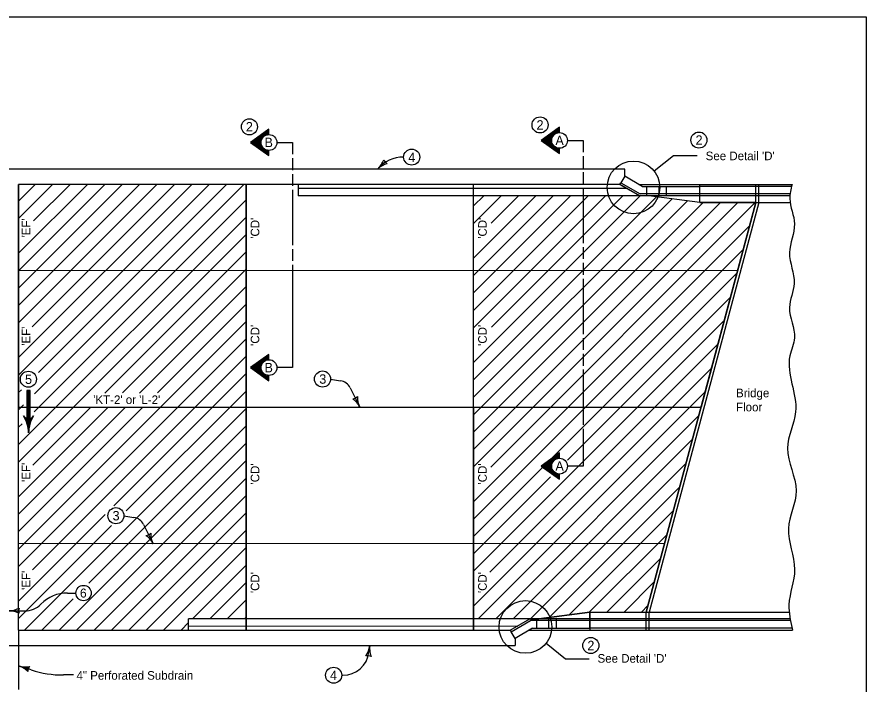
# Model space of a CAD drawing. Extents: x 5546 to 81668, y 3174 to 15999.
# Drawn here: x 22411 to 24068, y 8643 to 9944 of the extents above; entities that cross this region are included whole.
import ezdxf

# ---------------------------------------------------------------- set-up
doc = ezdxf.new("R2010")
doc.units = 0
for name, color, linetype in [('Annotation', 7, 'Continuous'), ('Level 61', 7, 'Continuous'), ('PS_BOLT', 7, 'Continuous'), ('PS_DIM', 7, 'Continuous'), ('Table Border', 7, 'Continuous')]:
    doc.layers.add(name, color=color, linetype=linetype)

msp = doc.modelspace()

# ---------------------------------------------------------------- linework, layer by layer
for p, q in [((23596.7, 9647.3), (22164.9, 9647.3)), ((23596.7, 9633.4), (23596.7, 9647.3)), ((23923.4, 8750.8), (23924.3, 8747.8)), ((21950.3, 8717.8), (23382.5, 8717.9)), ((23382.5, 8731.8), (23382.5, 8717.9))]:
    msp.add_line(p, q)
msp.add_spline([(23923.2, 9617.3), (23918.8, 9589.6), (23927.9, 9540.5), (23918.1, 9484.3), (23927.3, 9424.1), (23918.1, 9377), (23927.9, 9318.2), (23918.8, 9282.9), (23930.1, 9173.6), (23914.2, 9102.7), (23931.1, 9019.9), (23916.2, 8946), (23928.1, 8866.2), (23917.1, 8797.3), (23923.4, 8750.8)], degree=3)
at = {"layer": 'Annotation'}
for p, q in [((23596.7, 9633.4), (23589.3, 9620.5)), ((23630.8, 9613.6), (23596.7, 9633.4)), ((23587.4, 9617.3), (23589.3, 9620.5)), ((23587.4, 9617.3), (23625.9, 9595.1)), ((23589.3, 9620.5), (23626.9, 9598.8)), ((23624.4, 9617.3), (23742.9, 9617.3)), ((23639.3, 9613.6), (23639.3, 9595.1)), ((23662.9, 9613.6), (23662.9, 9595.1)), ((23677.7, 9613.6), (23677.7, 9595.1)), ((23742.9, 9617.3), (23923.2, 9617.3)), ((23742.9, 9582.2), (23742.9, 9617.3)), ((23922.1, 9613.6), (23742.9, 9613.6)), ((23852.7, 9582.2), (23852.7, 9617.3)), ((23852.7, 9582.2), (23852.7, 9617.3)), ((23858.2, 9582.2), (23858.2, 9617.3)), ((23742.9, 9595.1), (23625.9, 9595.1)), ((23742.9, 9598.8), (23626.9, 9598.8)), ((23742.9, 9582.2), (23643.4, 9595.1)), ((23919.5, 9598.8), (23742.9, 9598.8)), ((23919.2, 9595.1), (23742.9, 9595.1)), ((23852.7, 9582.2), (23638.6, 8783)), ((23852.7, 9582.2), (23638.6, 8783)), ((23742.9, 9582.2), (23919, 9582.2)), ((23528.7, 8783), (23429.3, 8770)), ((23528.7, 8783), (23918, 8783)), ((23528.7, 8783), (23528.7, 8747.8)), ((23528.7, 8751.5), (23528.7, 8783)), ((23638.6, 8747.8), (23638.6, 8783)), ((23638.6, 8747.8), (23638.6, 8783)), ((23644.1, 8747.8), (23644.1, 8783)), ((23373.3, 8747.9), (23411.7, 8770)), ((23375.1, 8744.6), (23412.7, 8766.3)), ((23528.7, 8770), (23411.7, 8770)), ((23528.7, 8766.3), (23412.7, 8766.3)), ((23425.1, 8751.5), (23425.1, 8770)), ((23448.7, 8751.5), (23448.7, 8770)), ((23463.5, 8751.5), (23463.5, 8770)), ((23919.5, 8770), (23528.7, 8770)), ((23920, 8766.3), (23528.7, 8766.3)), ((23416.7, 8751.5), (23382.5, 8731.8)), ((23923.2, 8751.5), (23528.7, 8751.5)), ((23373.3, 8747.9), (23375.1, 8744.6)), ((23382.5, 8731.8), (23375.1, 8744.6)), ((23410.3, 8747.8), (23528.7, 8747.8)), ((23528.7, 8747.8), (23924.3, 8747.8))]:
    msp.add_line(p, q, dxfattribs=at)
for points in [[(23630.8, 9613.6), (23742.9, 9613.6), (23742.9, 9613.6), (23742.9, 9613.6)], [(23416.7, 8751.5), (23528.7, 8751.5), (23528.7, 8751.5), (23528.7, 8751.5)]]:
    msp.add_lwpolyline(points, dxfattribs=at)
at = {"layer": 'Level 61'}
msp.add_lwpolyline([(20932.5, 9944), (24067.5, 9944), (24067.5, 7924), (20932.5, 7924)], close=True, dxfattribs=at)
at = {"layer": 'PS_BOLT'}
for p, q in [((23654, 9643.6), (23692.1, 9673.7)), ((23692.1, 9673.7), (23738, 9673.7)), ((22948.6, 9460.3), (22948.6, 9260)), ((23022.7, 9237.7), (23042.2, 9234.4)), ((23061, 9220.4), (23079.6, 9182.6)), ((22619.3, 8971.1), (22638.8, 8967.8)), ((22657.6, 8953.8), (22676.3, 8916)), ((22509.2, 8820.2), (22525.5, 8820.2)), ((22394.6, 8785.6), (22425.9, 8785.6)), ((23097.5, 8704.8), (23099.1, 8717.9)), ((23443.1, 8722.1), (23481.1, 8691.9)), ((23481.1, 8691.9), (23527.1, 8691.9)), ((22521, 8660.3), (22501.3, 8660.3))]:
    msp.add_line(p, q, dxfattribs=at)
for points in [[(22917.7, 9699.2), (22948.6, 9699.2), (22948.6, 9676.1)], [(23485, 9703.1), (23515.8, 9703.1), (23515.8, 9680)], [(22948.6, 9668.4), (22948.6, 9645.3)], [(23515.8, 9672.3), (23515.8, 9649.2)], [(22948.6, 9637.6), (22948.6, 9614.4)], [(23515.8, 9641.5), (23515.8, 9618.3)], [(23515.8, 9610.6), (23515.8, 9502.7)], [(22948.6, 9606.7), (22948.6, 9498.8)], [(23515.8, 9495), (23515.8, 9471.9)], [(22948.6, 9491.1), (22948.6, 9468)], [(23515.8, 9464.2), (23515.8, 9441)], [(23515.8, 9433.3), (23515.8, 9325.4)], [(23515.8, 9317.7), (23515.8, 9294.5)], [(23515.8, 9286.8), (23515.8, 9263.7)], [(22948.6, 9271.5), (22948.6, 9260), (22917.7, 9260)], [(23515.8, 9256), (23515.8, 9148.1)], [(23515.8, 9140.3), (23515.8, 9117.2)], [(23515.8, 9119.8), (23515.8, 9067.8), (23485, 9067.8)]]:
    msp.add_lwpolyline(points, dxfattribs=at)
for centre, radius, start, end in [((23165.1, 9603.9), 66.8, 90, 139.4393), ((23037.9, 9209.1), 25.7, 26.2458, 80.4677), ((22634.6, 8942.4), 25.7, 26.2458, 80.4677), ((22509.2, 8746.8), 73.4, 90, 135), ((22425.9, 8829.6), 44.1, 270, 315), ((23046.5, 8711.2), 51.4, 270, 352.7713), ((22501.3, 8865.9), 205.6, 252.1406, 270)]:
    msp.add_arc(centre, radius, start, end, dxfattribs=at)
at = {"layer": 'PS_DIM'}
for p, q in [((22413.7, 9245.4), (22785.6, 9617.3)), ((22413.7, 9279.4), (22751.6, 9617.3)), ((22413.7, 9347.2), (22683.8, 9617.3)), ((22413.7, 9381.2), (22649.8, 9617.3)), ((22413.7, 9415.1), (22615.9, 9617.3)), ((22413.7, 9449.1), (22581.9, 9617.3)), ((22413.7, 9483), (22548, 9617.3)), ((22413.7, 9550.9), (22480.1, 9617.3)), ((22413.7, 9584.8), (22446.2, 9617.3)), ((22440.1, 9339.7), (22717.7, 9617.3)), ((22443.1, 9546.4), (22514.1, 9617.3)), ((22444.6, 9208.5), (22853.5, 9617.3)), ((22452.6, 9250.4), (22819.5, 9617.3)), ((23923.2, 9617.3), (23923.2, 9617.3)), ((23301.7, 9269.9), (23626.9, 9595.1)), ((23301.7, 9337.8), (23559, 9595.1)), ((23301.7, 9371.7), (23525.1, 9595.1)), ((23301.7, 9405.7), (23491.1, 9595.1)), ((23301.7, 9439.6), (23457.2, 9595.1)), ((23301.7, 9473.6), (23423.3, 9595.1)), ((23301.7, 9541.4), (23355.4, 9595.1)), ((23301.7, 9575.4), (23321.4, 9595.1)), ((23336, 9541.8), (23389.3, 9595.1)), ((23336.7, 9338.9), (23593, 9595.1)), ((22444, 9174), (22857.7, 9587.6)), ((23301.7, 9236), (23658.8, 9593.1)), ((23301.7, 9202), (23688.9, 9589.2)), ((23301.7, 9168.1), (23718.9, 9585.3)), ((23301.7, 9066.3), (23817.6, 9582.2)), ((23301.7, 9100.2), (23783.7, 9582.2)), ((23301.7, 9134.2), (23749.7, 9582.2)), ((23335.4, 9066), (23851.5, 9582.2)), ((22413.7, 9109.7), (22857.7, 9553.7)), ((23301.7, 8998.4), (23840.7, 9537.4)), ((22413.7, 9075.7), (22857.7, 9519.7)), ((22582.1, 9210.2), (22857.7, 9485.8)), ((23301.7, 8964.4), (23828.3, 9491)), ((22413.7, 9449.5), (23817.4, 9450.2)), ((22616.4, 9210.6), (22857.7, 9451.8)), ((23301.7, 8930.5), (23815.8, 9444.7)), ((22649.6, 9209.8), (22857.7, 9417.9)), ((23484.8, 9079.7), (23803.4, 9398.3)), ((22684.7, 9211), (22857.7, 9384)), ((22413.7, 8906), (22857.7, 9350)), ((23301.7, 8862.6), (23791, 9351.9)), ((22413.7, 8872.1), (22857.7, 9316.1)), ((23333.7, 8860.7), (23778.6, 9305.6)), ((22441.2, 8865.6), (22857.7, 9282.1)), ((22599.6, 8990.1), (22857.7, 9248.2)), ((23301.7, 8794.7), (23766.2, 9259.2)), ((22413.7, 9211.5), (22419.1, 9216.9)), ((22433.2, 9160.6), (22433.2, 9215.1)), ((22623.8, 8980.4), (22857.7, 9214.2)), ((23310.9, 8770), (23753.7, 9212.9)), ((22413.7, 9177.5), (22423.5, 9187.4)), ((22413.7, 9007.8), (22588.4, 9182.6)), ((22413.7, 8940), (22656.2, 9182.5)), ((22413.7, 8973.9), (22622.3, 9182.5)), ((22425.2, 8747.8), (22857.7, 9180.3)), ((22441.6, 9069.7), (22554.3, 9182.4)), ((23344.9, 8770), (23741.3, 9166.5)), ((22413.7, 9143.6), (22420.6, 9150.6)), ((22430.1, 9160.7), (22430.1, 9160.7)), ((22436.5, 9160.7), (22436.5, 9160.7)), ((22550.8, 8839.5), (22857.7, 9146.4)), ((23378.8, 8770), (23728.9, 9120.1)), ((22493.1, 8747.8), (22857.7, 9112.4)), ((22527, 8747.8), (22857.7, 9078.5)), ((23412.7, 8770), (23716.5, 9073.8)), ((22561, 8747.8), (22857.7, 9044.5)), ((23301.7, 8896.6), (23451.8, 9046.7)), ((23449.3, 8772.6), (23704, 9027.4)), ((22594.9, 8747.8), (22857.7, 9010.6)), ((23488.3, 8777.7), (23691.6, 8981)), ((22413.7, 8804.2), (22582.7, 8973.2)), ((22628.9, 8747.8), (22857.7, 8976.7)), ((22413.7, 8770.2), (22595.3, 8951.9)), ((22662.8, 8747.8), (22857.7, 8942.7)), ((23527.3, 8782.8), (23679.2, 8934.7)), ((22413.7, 8916.7), (23674.6, 8917.3)), ((22696.7, 8747.8), (22857.7, 8908.8)), ((23561.5, 8783), (23666.8, 8888.3)), ((22752.9, 8770), (22857.7, 8874.8)), ((22786.8, 8770), (22857.7, 8840.9)), ((23595.4, 8783), (23654.3, 8841.9)), ((22459.1, 8747.8), (22520.4, 8809.1)), ((22820.8, 8770), (22857.7, 8806.9)), ((23629.3, 8783), (23641.9, 8795.6)), ((22854.7, 8770), (22857.7, 8773)), ((22730.7, 8747.8), (22745.3, 8762.4)), ((22413.7, 8747.8), (22413.7, 8632.1)), ((22438.2, 8670.2), (22413.7, 8678.1)), ((22413.7, 8678.1), (22432.5, 8672))]:
    msp.add_line(p, q, dxfattribs=at)
for points in [[(23469.5, 9718.6), (23469.5, 9728.8), (23433.6, 9703.1), (23469.5, 9677.4), (23469.5, 9687.7)], [(23468.5, 9686.7), (23468.6, 9679.3), (23435.5, 9703.2), (23468.7, 9727.2), (23468.5, 9719.3), (23467.1, 9718.9), (23467.6, 9724.6), (23437.7, 9703.2), (23467.6, 9681.4), (23467.3, 9686.9), (23466.2, 9687.1), (23466.3, 9683.5), (23439.7, 9703.2), (23466.4, 9722), (23465.8, 9718.8), (23464.7, 9718.5), (23464.8, 9719.6), (23441.9, 9702.9), (23465.2, 9685.4), (23464, 9687.3), (23444, 9702.8), (23456.3, 9712.5), (23455.5, 9710.8), (23446.1, 9702.7), (23455.2, 9695.7), (23454.4, 9697.6), (23448, 9702.5), (23454.4, 9708), (23453.7, 9705.6), (23449.6, 9702.4), (23453.8, 9699.1), (23453.6, 9700.8), (23451.2, 9702.3), (23453.5, 9703.7), (23453.3, 9702.2), (23452.6, 9702.3)], [(22902.3, 9714.7), (22902.3, 9724.9), (22866.3, 9699.2), (22902.3, 9673.5), (22902.3, 9683.8)], [(22901.3, 9682.8), (22901.4, 9675.4), (22868.3, 9699.3), (22901.5, 9723.3), (22901.2, 9715.4), (22899.8, 9715), (22900.4, 9720.7), (22870.4, 9699.3), (22900.4, 9677.5), (22900.1, 9683), (22899, 9683.2), (22899.1, 9679.6), (22872.4, 9699.3), (22899.1, 9718.1), (22898.6, 9714.9), (22897.4, 9714.6), (22897.6, 9715.7), (22874.7, 9699), (22898, 9681.5), (22896.8, 9683.4), (22876.7, 9698.9), (22889, 9708.6), (22888.3, 9706.9), (22878.8, 9698.8), (22888, 9691.8), (22887.1, 9693.7), (22880.7, 9698.6), (22887.1, 9704.1), (22886.5, 9701.7), (22882.4, 9698.5), (22886.6, 9695.2), (22886.3, 9696.9), (22883.9, 9698.4), (22886.3, 9699.8), (22886.1, 9698.3), (22885.3, 9698.4)], [(22902.3, 9275.5), (22902.3, 9285.7), (22866.3, 9260), (22902.3, 9234.3), (22902.3, 9244.6)], [(22901.3, 9243.6), (22901.4, 9236.2), (22868.3, 9260), (22901.5, 9284.1), (22901.2, 9276.2), (22899.8, 9275.8), (22900.4, 9281.5), (22870.4, 9260), (22900.4, 9238.3), (22900.1, 9243.8), (22899, 9244), (22899.1, 9240.3), (22872.4, 9260.1), (22899.1, 9278.9), (22898.6, 9275.7), (22897.4, 9275.4), (22897.6, 9276.5), (22874.7, 9259.8), (22898, 9242.3), (22896.8, 9244.2), (22876.7, 9259.7), (22889, 9269.4), (22888.3, 9267.6), (22878.8, 9259.6), (22888, 9252.6), (22887.1, 9254.5), (22880.7, 9259.3), (22887.1, 9264.9), (22886.5, 9262.4), (22882.4, 9259.3), (22886.6, 9256), (22886.3, 9257.7), (22883.9, 9259.2), (22886.3, 9260.6), (22886.1, 9259.1), (22885.3, 9259.2)], [(22436.3, 9160.7), (22436.3, 9215.1), (22430.1, 9215.1), (22430.1, 9160.7), (22435.4, 9160.9), (22435.6, 9214.4), (22430.7, 9214.3), (22430.9, 9161.9), (22434.5, 9161.7), (22434.8, 9213.6), (22431.5, 9213.5), (22431.5, 9162.6), (22433.8, 9162.4), (22434.1, 9213), (22432.2, 9213), (22432.3, 9163.2)], [(22440.3, 9162.1), (22436.6, 9159.8), (22431.2, 9159.6), (22426.5, 9161.5), (22429.9, 9153.5), (22432.6, 9144.1), (22433.2, 9141.4), (22434.5, 9148.2), (22438, 9158.1), (22439.5, 9161.1), (22428.1, 9160), (22433, 9145.5), (22437.3, 9159.6), (22429.4, 9159.1), (22433.1, 9149.1), (22435.3, 9158.3), (22430.7, 9158.7), (22432.8, 9152.3), (22434.1, 9157.2), (22432, 9157.4), (22432.6, 9155.1)], [(23469.5, 9083.2), (23469.5, 9093.5), (23433.6, 9067.8), (23469.5, 9042.1), (23469.5, 9052.4)], [(23468.5, 9051.4), (23468.6, 9043.9), (23435.5, 9067.8), (23468.7, 9091.9), (23468.5, 9084), (23467.1, 9083.6), (23467.6, 9089.3), (23437.7, 9067.8), (23467.6, 9046), (23467.3, 9051.5), (23466.2, 9051.8), (23466.3, 9048.1), (23439.7, 9067.9), (23466.4, 9086.7), (23465.8, 9083.5), (23464.7, 9083.2), (23464.8, 9084.3), (23441.9, 9067.6), (23465.2, 9050.1), (23464, 9052), (23444, 9067.4), (23456.3, 9077.2), (23455.5, 9075.4), (23446.1, 9067.4), (23455.2, 9060.4), (23454.4, 9062.2), (23448, 9067.1), (23454.4, 9072.6), (23453.7, 9070.2), (23449.6, 9067.1), (23453.8, 9063.8), (23453.6, 9065.5), (23451.2, 9067), (23453.5, 9068.4), (23453.3, 9066.9), (23452.6, 9067)], [(22433.2, 8675.7), (22431.4, 8672.4), (22431, 8668.6), (22427.4, 8672), (22421.2, 8675.6), (22429, 8675), (22432.5, 8675.4), (22430.7, 8672.6), (22430.3, 8670.2), (22428, 8672.4), (22424.6, 8674.6), (22428.9, 8674.5), (22431.2, 8674.5), (22429.8, 8671.6), (22427.4, 8673.7), (22429.8, 8673.6), (22429.5, 8672.6), (22428.6, 8673.2)]]:
    msp.add_lwpolyline(points, dxfattribs=at)
msp.add_lwpolyline([(23852.7, 9582.2), (23742.9, 9582.2), (23643.5, 9595.1), (23625.9, 9595.1), (23587.5, 9617.3), (22857.7, 9617.3), (22857.7, 8747.9), (23373.3, 8747.9), (23373.3, 8747.9), (23411.7, 8770), (23429.3, 8770), (23528.7, 8783), (23638.6, 8783)], close=True, dxfattribs=at)
for centre, radius in [((22864.2, 9729.8), 15.7), ((23431.4, 9733.4), 15.7), ((22902.3, 9699.2), 15.4), ((23469.5, 9703.2), 15.4), ((23741.4, 9703.9), 15.7), ((23180.9, 9670.7), 15.7), ((23613.7, 9611.6), 51.4), ((22902.3, 9260), 15.4), ((22432.9, 9237.3), 15.7), ((23006.9, 9237.7), 15.7), ((23469.5, 9067.8), 15.4), ((22603.6, 8971.1), 15.7), ((22540.5, 8820.2), 15), ((23402.8, 8754), 51.4), ((23530.4, 8717.8), 15.7), ((23028.6, 8659.8), 15.7)]:
    msp.add_circle(centre, radius, dxfattribs=at)
for centre, radius, start, end in [((23084.3, 9679.9), 44.4, 312.7719, 340.8444), ((23141.7, 9672.6), 17.1, 205.0386, 240.5053), ((23144.5, 9614.7), 44.4, 104.6994, 132.7719), ((23063.2, 9216), 17.1, 278.5122, 313.9789), ((23039.8, 9163), 44.4, 26.2455, 54.318), ((23119.5, 9202.2), 44.4, 178.1731, 206.2455), ((22433.2, 9171.9), 11.6, 211.7147, 328.2853), ((22366.9, 9130.9), 66.3, 1.6842, 31.7143), ((22499.4, 9130.9), 66.3, 148.2857, 178.3158), ((22659.8, 8949.3), 17.1, 278.5122, 313.9789), ((22636.5, 8896.3), 44.4, 26.2455, 54.318), ((22716.1, 8935.6), 44.4, 178.1731, 206.2455), ((22394.6, 8827.9), 42.3, 270, 298.0725), ((22394.6, 8743.3), 42.3, 61.9275, 90), ((22430.1, 8785.6), 16.3, 162.2666, 197.7334), ((23055.1, 8723.4), 44.4, 324.6988, 352.7713), ((23143.1, 8712.3), 44.4, 172.7713, 200.8438), ((23094.4, 8680.9), 17.1, 65.0379, 100.5046), ((22400.3, 8636.5), 43.7, 44.0691, 72.1415), ((22427.1, 8719.7), 43.7, 252.1415, 280.214), ((22448.5, 8666.9), 16.9, 144.4082, 179.8749)]:
    msp.add_arc(centre, radius, start, end, dxfattribs=at)
at = {"layer": 'Table Border'}
for p, q in [((22413.7, 8747.8), (22413.7, 9617.3)), ((22857.7, 9617.3), (22413.7, 9617.3)), ((22413.7, 9617.3), (22413.7, 9182.6)), ((22857.7, 9182.6), (22857.7, 9617.3)), ((23301.7, 9617.3), (22857.7, 9617.3)), ((22959.4, 9617.3), (22959.4, 9595.1)), ((23301.7, 9182.6), (23301.7, 9617.3)), ((23587.5, 9617.3), (23301.7, 9617.3)), ((23625.9, 9595.1), (23587.5, 9617.3)), ((23601.3, 9609.3), (22959.4, 9609.3)), ((23625.9, 9595.1), (22959.4, 9595.1)), ((23643.5, 9595.1), (23625.9, 9595.1)), ((23742.9, 9582.2), (23643.5, 9595.1)), ((23858.2, 9582.2), (23644.1, 8783)), ((23852.7, 9582.2), (23742.9, 9582.2)), ((23852.7, 9582.2), (23745.7, 9182.6)), ((23745.7, 9182.6), (23852.7, 9582.2)), ((22413.7, 9182.6), (23745.6, 9182.6)), ((22857.7, 8747.8), (22857.7, 9182.6)), ((22857.7, 9182.6), (22857.7, 8747.9)), ((23301.7, 8747.8), (23301.7, 9182.6)), ((23301.7, 9182.6), (23301.7, 8747.8)), ((23638.6, 8783), (23745.7, 9182.6)), ((23429.3, 8770), (23528.7, 8783)), ((23528.7, 8783), (23638.6, 8783)), ((23411.7, 8770), (22745.3, 8770)), ((22745.3, 8747.8), (22745.3, 8770)), ((23373.3, 8747.9), (23411.7, 8770)), ((23411.7, 8770), (23429.3, 8770)), ((22745.3, 8755.9), (23387.2, 8755.8)), ((22413.7, 8747.8), (22857.7, 8747.8)), ((22857.7, 8747.9), (23301.7, 8747.8)), ((23301.7, 8747.8), (23373.3, 8747.9))]:
    msp.add_line(p, q, dxfattribs=at)

# ---------------------------------------------------------------- texts
at = {"layer": 'PS_BOLT'}
for s, height, p in [('2', 18.4, (23424.5, 9724.2)), ('2', 18.4, (22857.2, 9720.7)), ('A', 18.4, (23461.3, 9694)), ('2', 18.4, (23734.8, 9694.7)), ('B', 18.4, (22893.6, 9690.1)), ('4', 18.4, (23174.1, 9660.9)), ("See Detail 'D'", 16.8, (23754.6, 9664.6)), ('B', 18.4, (22893.6, 9250.8)), ('5', 18.4, (22426.3, 9228.1)), ('3', 18.4, (23000.5, 9228.5)), ('Bridge', 16.8, (23813.9, 9202.1)), ("'KT-2' or 'L-2'", 16.8, (22559.4, 9188.9)), ('Floor', 16.8, (23813.9, 9174.6)), ('A', 18.4, (23461.3, 9058.6)), ('3', 18.4, (22597.1, 8961.9)), ('6', 17.5, (22533.5, 8811.4)), ('2', 18.4, (23523.8, 8708.6)), ("See Detail 'D'", 16.8, (23543.6, 8684.3)), ('4" Perforated Subdrain ', 16.8, (22526.8, 8651.1)), ('4', 18.4, (23021.5, 8650.6))]:
    msp.add_text(s, height=height, dxfattribs=at).set_placement(p)
for s, p in [("'EF'", (22436.8, 9514)), ("'CD'", (22883.5, 9511.4)), ("'CD'", (23327.4, 9511.4)), ("'EF'", (22436.8, 9302.7)), ("'CD'", (22883.5, 9302.4)), ("'CD'", (23327.4, 9302.4)), ("'EF'", (22436.8, 9037)), ("'CD'", (22883.5, 9032)), ("'CD'", (23327.4, 9032)), ("'EF'", (22436.8, 8826.4)), ("'CD'", (22883.5, 8820.1)), ("'CD'", (23327.4, 8820.1))]:
    msp.add_text(s, height=16.8, rotation=90, dxfattribs=at).set_placement(p)

doc.saveas('drawing.dxf')
